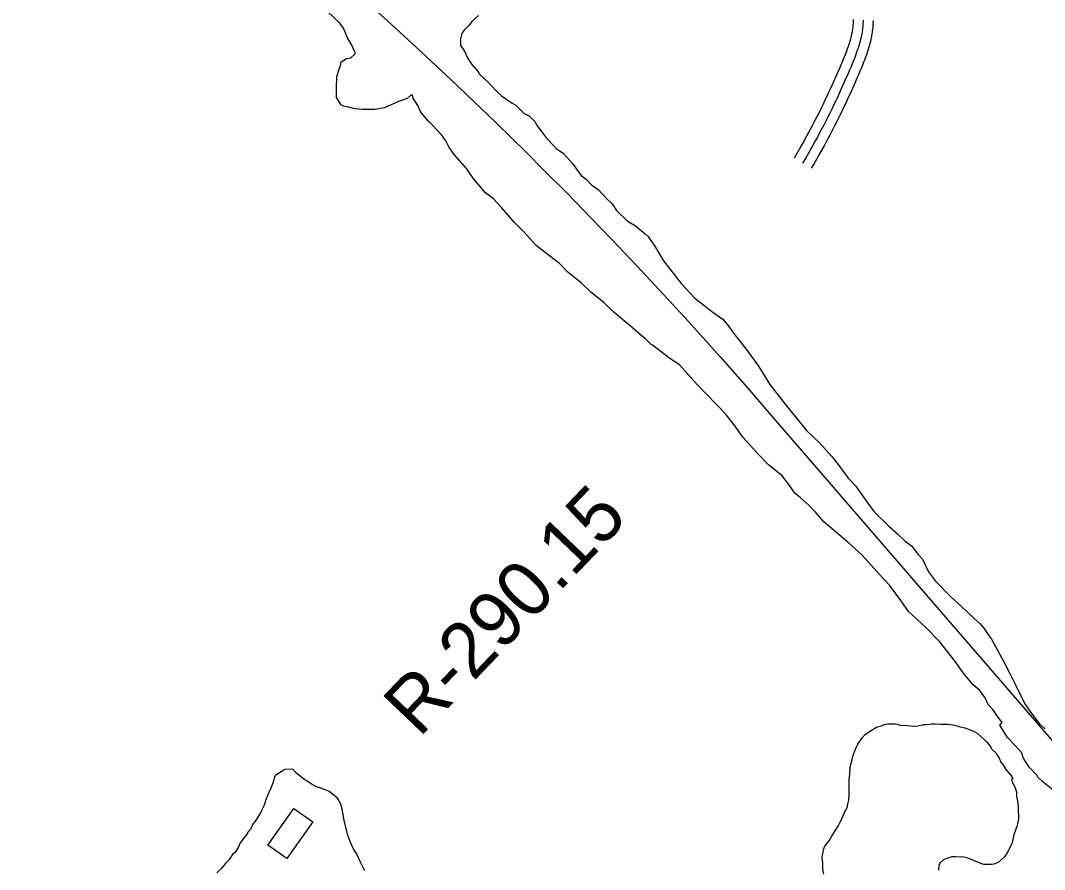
# Model space of a CAD drawing. Extents: x 3192986 to 3230865, y 867483 to 892886.
# Drawn here: x 3220649 to 3222187, y 875352 to 876628 of the extents above; entities that cross this region are included whole.
import ezdxf

# ---------------------------------------------------------------- set-up
doc = ezdxf.new("R2010")
doc.units = 0
for name, color, linetype in [('V-BLDG-OTLN', 7, 'Continuous'), ('V-RIVR-RANG-IDEN', 7, 'Continuous'), ('V-ROAD-CNTR', 7, 'Continuous'), ('V-SITE-VEGE', 7, 'Continuous')]:
    doc.layers.add(name, color=color, linetype=linetype)

msp = doc.modelspace()

# ---------------------------------------------------------------- linework, layer by layer
at = {"layer": 'V-BLDG-OTLN'}
msp.add_lwpolyline([(3221049.3, 875368.8), (3221021, 875388.9), (3221060, 875443.9), (3221088.3, 875423.9)], close=True, dxfattribs=at)
at = {"layer": 'V-ROAD-CNTR'}
for points in [[(3220166.8, 877551.3), (3221030.3, 876776.6), (3221062, 876749.6), (3221100.8, 876716), (3221146.8, 876675.5), (3221194.9, 876632.3), (3221243.5, 876587.9), (3221296.8, 876538.1), (3221341.2, 876495.8), (3221363.8, 876474), (3221387.1, 876451.2), (3221409.1, 876429.4), (3221435, 876403.7), (3221470.6, 876367.8), (3221506.5, 876331), (3221537.4, 876299), (3221575.6, 876258.6), (3221615.7, 876215.6), (3221652.5, 876175.6), (3221700.3, 876122.4), (3221741.2, 876075.9), (3221780.4, 876030.6), (3221815.7, 875989.2), (3222353.3, 875366.7)], [(3221899.9, 876629.2), (3221899.6, 876623.6), (3221899.5, 876621.6), (3221899.3, 876619.7), (3221899.1, 876617.8), (3221898.9, 876616), (3221898.6, 876614.2), (3221898.4, 876612.5), (3221898.1, 876610.9), (3221897.8, 876609.3), (3221897.5, 876607.7), (3221897.2, 876606.2), (3221896.5, 876603.3), (3221895.8, 876600.5), (3221895.1, 876597.9), (3221894.4, 876595.5), (3221893.7, 876593.2), (3221893, 876591), (3221892.3, 876589), (3221891, 876585.2), (3221889.8, 876581.8), (3221888.7, 876578.9), (3221887.7, 876576.3), (3221885.9, 876571.8), (3221884.5, 876568.4), (3221882.3, 876563.2), (3221880.1, 876558.1), (3221877.9, 876552.9), (3221875.8, 876548.1), (3221871.8, 876539.1), (3221868.3, 876531.3), (3221865.2, 876524.5), (3221862.5, 876518.5), (3221860.1, 876513.4), (3221858, 876508.9), (3221854.2, 876501), (3221851.3, 876495.2), (3221849.1, 876490.8), (3221845.8, 876484.2), (3221842.4, 876477.6), (3221838.6, 876470.5), (3221835.3, 876464.2), (3221832.4, 876458.7), (3221829.8, 876454), (3221825.2, 876445.7), (3221821.8, 876439.5), (3221819.2, 876434.9), (3221815.2, 876428), (3221811.1, 876421)], [(3221914.9, 876628.5), (3221914.6, 876622.7), (3221914.4, 876620.4), (3221914.2, 876618.2), (3221914, 876616.1), (3221913.8, 876614), (3221913.5, 876612), (3221913.2, 876610.1), (3221912.9, 876608.2), (3221912.5, 876606.4), (3221912.2, 876604.7), (3221911.8, 876603), (3221911.1, 876599.7), (3221910.3, 876596.7), (3221909.5, 876593.9), (3221908.8, 876591.2), (3221908, 876588.7), (3221907.3, 876586.4), (3221906.6, 876584.2), (3221905.1, 876580.2), (3221903.9, 876576.6), (3221902.7, 876573.5), (3221901.7, 876570.8), (3221899.8, 876566.1), (3221898.3, 876562.6), (3221896.1, 876557.4), (3221893.9, 876552.2), (3221891.7, 876546.9), (3221889.5, 876542.1), (3221885.5, 876533), (3221882, 876525.1), (3221878.9, 876518.2), (3221876.1, 876512.2), (3221873.7, 876507), (3221871.5, 876502.4), (3221867.7, 876494.5), (3221864.7, 876488.5), (3221862.5, 876484), (3221859.2, 876477.4), (3221855.7, 876470.7), (3221851.9, 876463.5), (3221848.5, 876457.1), (3221845.6, 876451.6), (3221843, 876446.8), (3221838.3, 876438.4), (3221834.8, 876432.1), (3221832.2, 876427.4), (3221828.1, 876420.4), (3221824, 876413.4)], [(3221929.9, 876627.8), (3221929.6, 876621.9), (3221929.4, 876619.3), (3221929.2, 876616.8), (3221928.9, 876614.4), (3221928.6, 876612.1), (3221928.3, 876609.8), (3221928, 876607.7), (3221927.6, 876605.6), (3221927.3, 876603.6), (3221926.9, 876601.7), (3221926.5, 876599.7), (3221925.7, 876596.2), (3221924.8, 876592.9), (3221924, 876589.8), (3221923.1, 876586.9), (3221922.3, 876584.3), (3221921.5, 876581.8), (3221920.8, 876579.4), (3221919.3, 876575.1), (3221917.9, 876571.4), (3221916.7, 876568.2), (3221915.6, 876565.3), (3221913.7, 876560.5), (3221912.2, 876556.9), (3221909.9, 876551.5), (3221907.7, 876546.2), (3221905.4, 876541), (3221903.3, 876536.1), (3221899.3, 876526.9), (3221895.7, 876518.9), (3221892.5, 876512), (3221889.7, 876505.9), (3221887.2, 876500.6), (3221885, 876496), (3221881.2, 876487.9), (3221878.2, 876481.9), (3221875.9, 876477.3), (3221872.5, 876470.5), (3221869, 876463.8), (3221865.2, 876456.5), (3221861.8, 876450.1), (3221858.8, 876444.5), (3221856.1, 876439.6), (3221851.5, 876431.1), (3221847.9, 876424.8), (3221845.2, 876420), (3221841.1, 876412.9), (3221837, 876405.8)]]:
    msp.add_lwpolyline(points, dxfattribs=at)
at = {"layer": 'V-SITE-VEGE'}
for points in [[(3221216.8, 876506.1), (3221195.8, 876496.8), (3221181.3, 876494.3), (3221162.4, 876493.9), (3221151.2, 876494.9), (3221140, 876498), (3221134.4, 876499), (3221131, 876501.2), (3221124.1, 876512.2), (3221123.8, 876525.6), (3221124.6, 876543.5), (3221127.8, 876554.7), (3221129.9, 876560.3), (3221130.9, 876565.9), (3221138.7, 876570.5), (3221145.3, 876571.8), (3221151.9, 876577.5), (3221151.9, 876579.7), (3221146.1, 876593), (3221140.3, 876601.8), (3221134.5, 876616.2), (3221128.8, 876623.9), (3221110.6, 876641.5)], [(3221337.3, 876635.5), (3221327.4, 876626.4), (3221323, 876620.8), (3221315.3, 876612.8), (3221312.1, 876608.3), (3221310, 876600.4), (3221310.2, 876590.4), (3221315.9, 876581.6), (3221320.6, 876571.6), (3221327.4, 876561.7), (3221336.6, 876550.7), (3221338.9, 876547.4), (3221352.5, 876534.2), (3221363.9, 876522.2), (3221371.8, 876514.5), (3221387.7, 876503.6), (3221393.3, 876500.4), (3221405.8, 876488.3), (3221413.7, 876484), (3221421.6, 876476.3), (3221425.1, 876469.7), (3221432, 876460.9), (3221437.7, 876453.2), (3221447.9, 876442.2), (3221453.6, 876435.6), (3221464.9, 876428), (3221478.6, 876412.7), (3221483.2, 876406)], [(3222200, 875471.5), (3222185.3, 875483.5), (3222177.3, 875491.2), (3222176.2, 875493.4), (3222164.8, 875505.5), (3222156.8, 875517.6), (3222154.5, 875522), (3222153.2, 875527.6), (3222143, 875538.5), (3222131.6, 875550.6), (3222120.1, 875569.4), (3222123.4, 875573.9), (3222122.2, 875575), (3222115.4, 875583.8), (3222109.6, 875592.6), (3222102.8, 875600.3), (3222098.2, 875610.3), (3222090.1, 875621.3), (3222079.9, 875630), (3222065.1, 875647.6), (3222053.7, 875664.2), (3222029.7, 875695), (3222009.2, 875715.8), (3221983.1, 875739.9), (3221971.6, 875756.4), (3221954.4, 875779.5), (3221939.7, 875794.9), (3221913.4, 875824.6), (3221891.9, 875844.3), (3221862.4, 875869.4), (3221855.6, 875874.8), (3221843.1, 875889.1), (3221834, 875899), (3221820.3, 875911), (3221812.4, 875917.6), (3221803.2, 875930.8), (3221793, 875944), (3221772.6, 875960.4), (3221757.8, 875975.7), (3221733.9, 876002.1), (3221722.4, 876018.6), (3221709.8, 876035.1), (3221699.6, 876046.1), (3221674.6, 876071.3), (3221664.3, 876082.3), (3221639.3, 876109.8), (3221622.3, 876121.7), (3221598.5, 876140.3), (3221596.3, 876141.3), (3221588.3, 876149), (3221580.4, 876155.6), (3221564.5, 876169.8), (3221553.2, 876178.5), (3221540.7, 876189.4), (3221525.9, 876203.7), (3221505.5, 876220.1), (3221491.9, 876233.2), (3221471.5, 876249.6), (3221459, 876262.7), (3221437.5, 876279.1), (3221423.9, 876290), (3221405.7, 876309.8), (3221390.9, 876325.1), (3221371.5, 876347.1), (3221359, 876360.2), (3221347.7, 876369), (3221329.4, 876391), (3221319.1, 876405.3), (3221300.9, 876426.2), (3221292.9, 876437.2), (3221288.2, 876447.1), (3221281.4, 876455.9), (3221274.5, 876463.6), (3221268.8, 876470.2), (3221262, 876476.8), (3221250.6, 876490), (3221246, 876499.9), (3221239.1, 876511), (3221237.9, 876515.4), (3221235.6, 876515.4), (3221230.1, 876510.8), (3221216.8, 876506.1)], [(3221483.2, 876406), (3221491.2, 876395), (3221499.1, 876389.6), (3221507.1, 876380.8), (3221517.3, 876373.2), (3221529.8, 876360), (3221537.7, 876352.3), (3221544.6, 876342.4), (3221560.5, 876327.1), (3221572.9, 876319.5), (3221587.7, 876307.5), (3221592.2, 876303.1), (3221602.5, 876287.7), (3221615.2, 876266.7), (3221641.5, 876232.6), (3221662, 876210.6), (3221689.1, 876189.9), (3221703.9, 876179), (3221713, 876168), (3221719.9, 876158.1), (3221739.3, 876133.9), (3221757.6, 876108.6), (3221774.8, 876081), (3221797.7, 876051.3), (3221829.7, 876011.7), (3221849, 875994.1), (3221868.3, 875972.2), (3221878.6, 875959), (3221892.4, 875940.2), (3221903.7, 875928.2), (3221915.2, 875911.6), (3221922.1, 875902.8), (3221931.2, 875889.6), (3221954, 875867.7), (3221966.4, 875856.8), (3221977.8, 875845.8), (3221988, 875838.2), (3221997.1, 875826.1), (3222004, 875818.4), (3222013.2, 875799.6), (3222023.5, 875785.3), (3222046.3, 875762.2), (3222062.2, 875748), (3222081.5, 875729.4), (3222090.6, 875721.7), (3222097.4, 875712.9), (3222100.9, 875707.4), (3222107.7, 875698.6), (3222113.5, 875687.6), (3222126.2, 875664.4), (3222135.5, 875645.6), (3222144.7, 875627.9), (3222157.5, 875601.3), (3222167.8, 875587), (3222179.2, 875571.6), (3222188.3, 875563.9)], [(3221855.6, 875345.6), (3221854.4, 875353), (3221854.3, 875359.9), (3221853.6, 875367.3), (3221853.5, 875371.6), (3221855, 875378.5), (3221855.5, 875382.2), (3221857.5, 875387.6), (3221859, 875389.7), (3221863.7, 875395.6), (3221868.3, 875403.7), (3221877.1, 875417.6), (3221881.7, 875426.7), (3221887.3, 875439), (3221890.9, 875444.9), (3221891.9, 875450.3), (3221893.4, 875456.6), (3221893.7, 875464.6), (3221893.6, 875474.1), (3221893.8, 875487.9), (3221894.8, 875495.4), (3221895.1, 875504.9), (3221896.1, 875510.3), (3221898.1, 875517.7), (3221899.6, 875524.1), (3221903.6, 875533.2), (3221906.7, 875540.7), (3221913.4, 875550.4), (3221918.1, 875555.2), (3221924.4, 875559.6), (3221928.6, 875562.3), (3221934.8, 875566.1), (3221942.2, 875568.4), (3221946.4, 875570.1), (3221951.7, 875571.2), (3221962.3, 875571.4), (3221966.6, 875570.9), (3221971.9, 875568.9), (3221977.2, 875569), (3221990, 875567.7), (3221996.9, 875568.3), (3222005.3, 875570.1), (3222010.1, 875570.2), (3222018, 875571.4), (3222022.3, 875571.4), (3222031.3, 875570.5), (3222042.4, 875570.7), (3222052.5, 875569.3), (3222058.9, 875567.3), (3222067.5, 875565.4), (3222071.7, 875563.8), (3222080.8, 875560.3), (3222086.2, 875557.2), (3222091.6, 875552), (3222096.4, 875547.9), (3222100.7, 875543.7), (3222106.2, 875537.4), (3222107.8, 875533.7), (3222114.8, 875527), (3222117, 875522.8), (3222119.2, 875519.6), (3222121.4, 875513.8), (3222124.7, 875510.2), (3222129.1, 875502.8), (3222138.3, 875491.9), (3222139.4, 875489.2), (3222137.8, 875487.6)], [(3220944.3, 875347.6), (3220951.6, 875354.6), (3220955.3, 875358.4), (3220957.9, 875361.6), (3220959.4, 875363.3), (3220963.1, 875367.6), (3220969.3, 875376.2), (3220973.4, 875380), (3220976.5, 875385.3), (3220978.5, 875391.2), (3220981.7, 875394.9), (3220987.4, 875402.5), (3220991, 875406.3), (3220991.5, 875408.9), (3220995.6, 875413.8), (3220998.2, 875420.2), (3221002.8, 875425.6), (3221007, 875432), (3221010.6, 875438.4), (3221012.1, 875442.7), (3221015.7, 875449.7), (3221017.2, 875453.9), (3221017.7, 875456.6), (3221022.2, 875467.8), (3221025.8, 875475.3), (3221029.4, 875483.9), (3221031.3, 875491.9), (3221034.5, 875495.6), (3221043.4, 875501.1), (3221046.5, 875503.3), (3221057.7, 875503.5), (3221062.5, 875498.8), (3221074.4, 875488.9), (3221076.5, 875487.4), (3221079.7, 875485.8), (3221082.4, 875484.3), (3221087.8, 875480.2), (3221092.6, 875477.6), (3221100.1, 875475.1), (3221103.8, 875473.6), (3221108.1, 875472), (3221112.9, 875470), (3221119.9, 875464.8), (3221123.7, 875461.2), (3221127.5, 875455.4), (3221129.7, 875451.2), (3221131.9, 875443.3), (3221133.1, 875438), (3221134.3, 875428.5), (3221140.1, 875405.3), (3221145.1, 875392.6), (3221149.5, 875382.6), (3221154.4, 875374.8), (3221158.8, 875364.8), (3221166, 875351.1)], [(3222137.8, 875487.6), (3222138.4, 875483.4), (3222142.8, 875476.6), (3222145.1, 875469.2), (3222145.2, 875462.3), (3222147, 875452.8), (3222147.6, 875445.4), (3222147.9, 875427.9), (3222146.5, 875421.5), (3222146, 875418.3), (3222144, 875412.9), (3222140.9, 875404.4), (3222138, 875391.1), (3222130.8, 875376.6), (3222127.2, 875371.3), (3222122, 875366.9), (3222117.8, 875363.1), (3222111, 875360.4), (3222107.3, 875359.8), (3222096.1, 875360.1), (3222078, 875366.7), (3222071, 875369.7), (3222063.6, 875371.2), (3222061.5, 875371.1), (3222053.5, 875371.5), (3222048.2, 875371.4), (3222040.3, 875369.1), (3222035.5, 875366.9), (3222029.8, 875362.1), (3222028.3, 875358.3), (3222027.9, 875351.4)]]:
    msp.add_lwpolyline(points, dxfattribs=at)

# ---------------------------------------------------------------- texts
at = {"layer": 'V-RIVR-RANG-IDEN'}
msp.add_text('R-290.15', height=83, rotation=46.2615, dxfattribs=at).set_placement((3221248.1, 875549.2))

doc.saveas('drawing.dxf')
